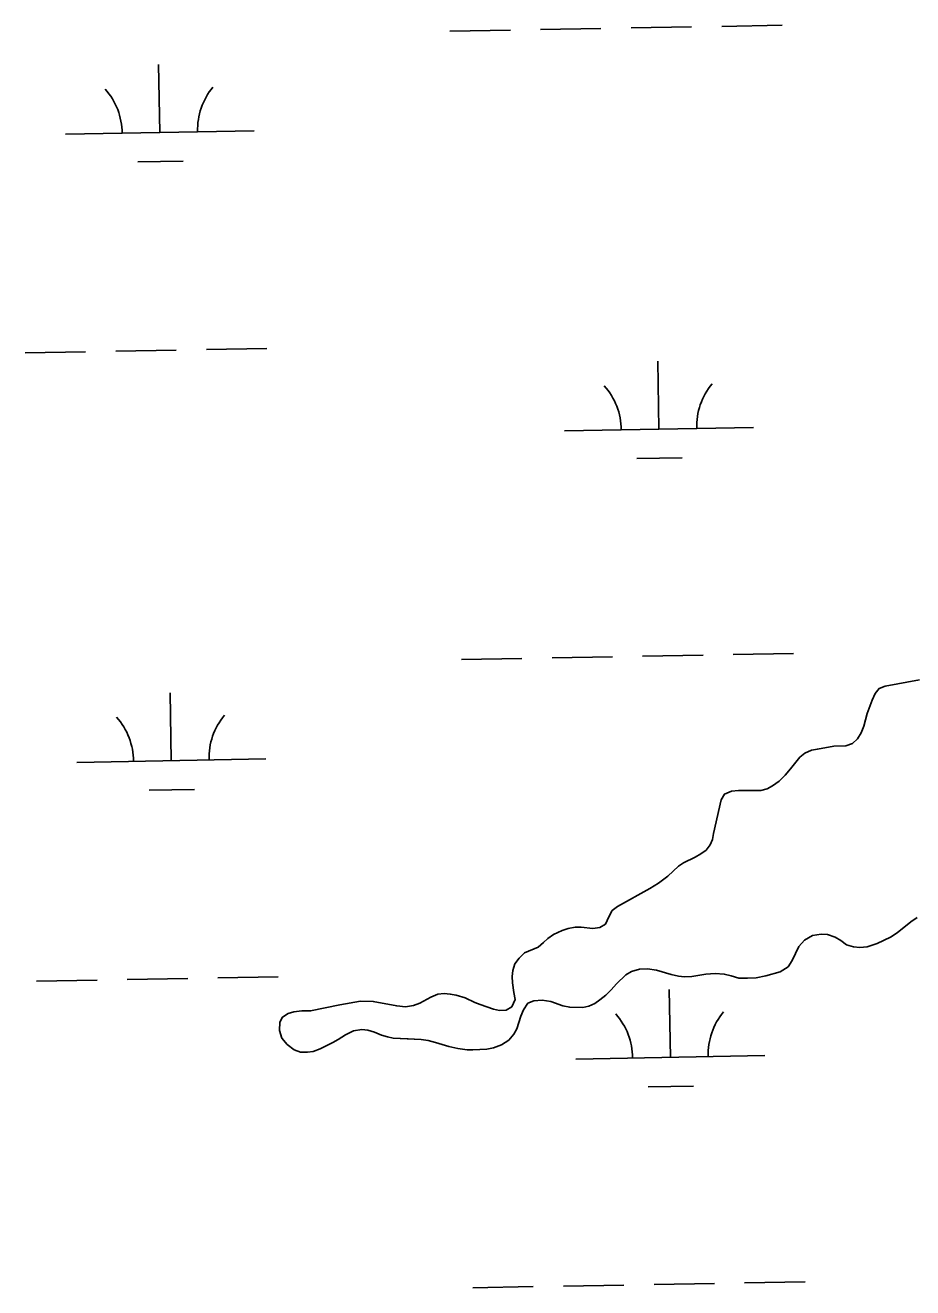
# Model space of a CAD drawing. Extents: x 3957609 to 3995875, y 234277 to 260273.
# Drawn here: x 3976457 to 3976927, y 246528 to 247196 of the extents above; entities that cross this region are included whole.
import ezdxf

# ---------------------------------------------------------------- set-up
doc = ezdxf.new("R2010")
doc.units = 0
doc.layers.add('V-TOPO-SHOR', color=7, linetype='Continuous')
doc.layers.add('V-WETL-SWMP', color=7, linetype='Continuous')

msp = doc.modelspace()

# ---------------------------------------------------------------- linework, layer by layer
at = {"layer": 'V-TOPO-SHOR'}
for points in [[(3976931.025, 246849.576), (3976912.795, 246846.188), (3976909.668, 246844.912), (3976907.61, 246842.223), (3976906.004, 246838.75), (3976903.262, 246831.719), (3976901.531, 246824.907), (3976900.083, 246821.512), (3976898.171, 246818.198), (3976895.494, 246815.751), (3976892.059, 246814.635), (3976885.606, 246814.34), (3976876.959, 246812.835), (3976873.92, 246812.179), (3976870.404, 246810.678), (3976867.731, 246808.618), (3976862.746, 246802.398), (3976859.824, 246799.099), (3976856.67, 246795.881), (3976853.135, 246793.29), (3976850.319, 246791.857), (3976847.04, 246790.894), (3976835.231, 246790.911), (3976831.418, 246790.499), (3976827.746, 246788.92), (3976826.069, 246785.916), (3976824.582, 246779.72), (3976821.928, 246768.184), (3976821.336, 246764.93), (3976820.129, 246762.073), (3976818.069, 246759.384), (3976815.243, 246757.326), (3976812.187, 246755.585), (3976806.084, 246752.566), (3976803.342, 246750.895), (3976797.749, 246745.615), (3976792.799, 246741.804), (3976788.172, 246738.996), (3976771.098, 246729.532), (3976768.27, 246727.32), (3976766.515, 246724.082), (3976764.747, 246720.224), (3976761.692, 246718.325), (3976758.032, 246717.836), (3976751.829, 246718.624), (3976748.642, 246718.516), (3976744.9, 246717.793), (3976741.857, 246716.826)], [(3976844.513, 246691.718), (3976849.733, 246692.73), (3976857.223, 246694.874), (3976861.536, 246697.608), (3976863.602, 246700.917), (3976867.129, 246708.325), (3976870.131, 246711.7), (3976874.44, 246714.203), (3976878.956, 246714.914), (3976882.292, 246714.633), (3976886.313, 246713.253), (3976889.473, 246711.42), (3976892.469, 246709.124), (3976896.104, 246708.061), (3976899.52, 246707.854), (3976903.409, 246708.188), (3976908.64, 246709.82), (3976915.759, 246713.291), (3976919.287, 246715.571), (3976926.441, 246721.293), (3976929.818, 246723.73)], [(3976741.857, 246716.826), (3976737.165, 246714.641), (3976734.261, 246712.587), (3976731.973, 246710.367), (3976729.065, 246707.999), (3976721.873, 246704.919), (3976718.958, 246702.165), (3976716.816, 246699.166), (3976715.602, 246695.687), (3976715.397, 246692.349), (3976715.427, 246689.008), (3976716.13, 246683.948), (3976716.855, 246680.286), (3976715.165, 246676.425), (3976712.11, 246674.529), (3976708.688, 246674.345), (3976705.36, 246675.17), (3976698.325, 246677.603), (3976695.466, 246678.731), (3976690.45, 246681.058), (3976685.654, 246682.526), (3976682.555, 246683.114), (3976679.375, 246683.473), (3976676.028, 246683.055), (3976672.198, 246681.478), (3976666.48, 246678.297), (3976663.044, 246677.105), (3976658.761, 246676.391), (3976654.184, 246676.845), (3976641.788, 246679.2), (3976634.951, 246679.301), (3976623.97, 246677.361), (3976608.54, 246674.244), (3976603.957, 246674.234), (3976599.675, 246673.675), (3976596.633, 246672.864), (3976593.731, 246670.963), (3976592.216, 246668.266), (3976592.072, 246663.763), (3976593.336, 246659.781), (3976596.238, 246656.398), (3976599.926, 246653.549), (3976603.175, 246652.415), (3976606.978, 246652.282), (3976610.015, 246652.703), (3976613.687, 246654.049), (3976620.417, 246657.447), (3976623.159, 246659.038), (3976627.081, 246661.622), (3976631.23, 246663.738), (3976635.746, 246664.373), (3976638.847, 246663.939), (3976642.404, 246662.876), (3976646.035, 246661.426), (3976649.283, 246660.447), (3976652.304, 246659.779), (3976660.224, 246659.355), (3976667.056, 246659.099), (3976670.777, 246658.501), (3976674.723, 246657.512), (3976681.765, 246655.39), (3976686.487, 246654.389), (3976691.527, 246653.617), (3976694.556, 246653.574), (3976701.866, 246653.932), (3976705.37, 246654.581), (3976709.666, 246656.228), (3976713.588, 246658.735), (3976716.275, 246661.881), (3976717.793, 246664.656), (3976719.833, 246671.385), (3976721.281, 246674.861), (3976723.66, 246678.244), (3976726.71, 246679.522), (3976731.144, 246679.923), (3976735.873, 246679.155), (3976742.211, 246676.964), (3976745.851, 246676.135), (3976752.687, 246676.036), (3976755.882, 246676.767), (3976759.165, 246678.117), (3976761.833, 246680.022), (3976764.901, 246682.619), (3976767.817, 246685.451), (3976770.502, 246688.519), (3976775.544, 246693.262), (3976778.447, 246695.163), (3976782.737, 246696.344), (3976786.935, 246696.516), (3976791.74, 246695.746), (3976799.553, 246693.459), (3976803.428, 246692.625), (3976806.607, 246692.191), (3976810.494, 246692.445), (3976817.893, 246693.735), (3976822.872, 246694.053), (3976827.605, 246693.749), (3976831.322, 246692.84), (3976835.342, 246691.54), (3976840.003, 246691.472), (3976844.513, 246691.718)]]:
    msp.add_lwpolyline(points, dxfattribs=at)
at = {"layer": 'V-WETL-SWMP'}
for p, q in [((3976826.357, 247195.492), (3976858.352, 247196.074)), ((3976682.381, 247192.874), (3976714.376, 247193.456)), ((3976730.373, 247193.747), (3976762.368, 247194.329)), ((3976778.365, 247194.62), (3976810.36, 247195.201)), ((3976528.737, 247139.33), (3976528.083, 247175.324)), ((3976478.746, 247138.421), (3976578.729, 247140.239)), ((3976517.02, 247123.684), (3976541.016, 247124.12)), ((3976457.44, 247022.583), (3976489.435, 247023.165)), ((3976505.432, 247023.455), (3976537.427, 247024.037)), ((3976553.424, 247024.328), (3976585.419, 247024.91)), ((3976793.073, 246982.248), (3976792.418, 247018.242)), ((3976743.081, 246981.339), (3976843.065, 246983.157)), ((3976781.355, 246966.601), (3976805.351, 246967.038)), ((3976736.421, 246861.127), (3976768.416, 246861.709)), ((3976784.413, 246862), (3976816.408, 246862.581)), ((3976832.406, 246862.872), (3976864.4, 246863.454)), ((3976688.429, 246860.254), (3976720.424, 246860.836)), ((3976534.785, 246806.71), (3976534.131, 246842.704)), ((3976484.794, 246805.801), (3976584.777, 246807.619)), ((3976523.068, 246791.064), (3976547.064, 246791.5)), ((3976463.488, 246689.963), (3976495.483, 246690.544)), ((3976511.48, 246690.835), (3976543.475, 246691.417)), ((3976559.472, 246691.708), (3976591.467, 246692.29)), ((3976799.121, 246649.628), (3976798.466, 246685.622)), ((3976749.129, 246648.719), (3976849.113, 246650.537)), ((3976787.403, 246633.981), (3976811.399, 246634.418)), ((3976694.477, 246527.634), (3976726.472, 246528.216)), ((3976742.469, 246528.507), (3976774.464, 246529.089)), ((3976790.462, 246529.38), (3976822.456, 246529.961)), ((3976838.454, 246530.252), (3976870.448, 246530.834))]:
    msp.add_line(p, q, dxfattribs=at)
for points in [[(3976931.024, 246849.575), (3976912.795, 246846.188), (3976909.669, 246844.912), (3976907.609, 246842.223), (3976906.005, 246838.75), (3976903.262, 246831.72), (3976901.531, 246824.908), (3976900.083, 246821.511), (3976898.171, 246818.198), (3976895.493, 246815.751), (3976892.059, 246814.635), (3976885.606, 246814.34), (3976876.96, 246812.834), (3976873.921, 246812.179), (3976870.403, 246810.677), (3976867.731, 246808.618), (3976862.746, 246802.397), (3976859.824, 246799.099), (3976856.669, 246795.881), (3976853.136, 246793.291), (3976850.318, 246791.856), (3976847.041, 246790.894), (3976835.232, 246790.91), (3976831.419, 246790.499), (3976827.745, 246788.921), (3976826.069, 246785.915), (3976821.927, 246768.184), (3976821.336, 246764.929), (3976820.129, 246762.072), (3976818.07, 246759.383), (3976815.243, 246757.326), (3976812.188, 246755.584), (3976806.084, 246752.565), (3976803.341, 246750.895), (3976797.748, 246745.616), (3976792.798, 246741.803), (3976788.173, 246738.995), (3976771.099, 246729.532), (3976768.27, 246727.32), (3976766.514, 246724.082), (3976764.748, 246720.223), (3976761.691, 246718.325), (3976758.032, 246717.835), (3976751.828, 246718.624), (3976748.641, 246718.515), (3976744.901, 246717.792), (3976741.857, 246716.827), (3976737.164, 246714.642), (3976734.26, 246712.586), (3976731.974, 246710.366), (3976729.065, 246708), (3976721.873, 246704.919), (3976718.958, 246702.165), (3976716.817, 246699.166), (3976715.601, 246695.687), (3976715.397, 246692.349), (3976715.427, 246689.008), (3976716.13, 246683.948), (3976716.854, 246680.286), (3976715.166, 246676.426), (3976712.109, 246674.528), (3976708.687, 246674.344), (3976705.359, 246675.17), (3976698.324, 246677.603), (3976695.466, 246678.732), (3976690.45, 246681.058), (3976685.654, 246682.526), (3976682.555, 246683.115)], [(3976682.555, 246683.115), (3976679.375, 246683.472), (3976676.028, 246683.054), (3976672.198, 246681.478), (3976666.48, 246678.298), (3976663.044, 246677.105), (3976658.761, 246676.39), (3976654.184, 246676.845), (3976641.787, 246679.201), (3976634.952, 246679.3), (3976623.969, 246677.362), (3976608.541, 246674.245), (3976603.957, 246674.234), (3976599.675, 246673.675), (3976596.634, 246672.864), (3976593.731, 246670.964), (3976592.216, 246668.267), (3976592.073, 246663.763), (3976593.336, 246659.782), (3976596.239, 246656.399), (3976599.927, 246653.549), (3976603.174, 246652.414), (3976606.978, 246652.281), (3976610.015, 246652.703), (3976613.686, 246654.048), (3976620.417, 246657.446), (3976623.159, 246659.038), (3976627.081, 246661.623), (3976631.23, 246663.738), (3976635.745, 246664.372), (3976638.846, 246663.938), (3976642.405, 246662.876), (3976646.035, 246661.425), (3976649.284, 246660.446), (3976652.304, 246659.78), (3976667.056, 246659.1), (3976670.777, 246658.502), (3976674.724, 246657.512), (3976681.764, 246655.39), (3976686.488, 246654.389), (3976691.527, 246653.617), (3976694.556, 246653.573), (3976701.865, 246653.933), (3976705.37, 246654.581), (3976709.667, 246656.228), (3976713.588, 246658.735), (3976716.276, 246661.881), (3976717.792, 246664.656), (3976719.832, 246671.386), (3976721.281, 246674.861), (3976723.661, 246678.245), (3976726.71, 246679.521), (3976731.144, 246679.923), (3976735.872, 246679.155), (3976742.211, 246676.965), (3976745.85, 246676.135), (3976752.686, 246676.036), (3976755.882, 246676.767), (3976759.165, 246678.118), (3976761.834, 246680.021), (3976764.901, 246682.618), (3976767.817, 246685.45), (3976770.503, 246688.519), (3976775.544, 246693.263), (3976778.447, 246695.163), (3976782.737, 246696.344), (3976786.935, 246696.516), (3976791.741, 246695.747), (3976799.554, 246693.458), (3976803.427, 246692.625), (3976806.606, 246692.19), (3976810.494, 246692.444), (3976817.894, 246693.735), (3976822.871, 246694.052), (3976827.605, 246693.75), (3976831.321, 246692.841), (3976835.343, 246691.54), (3976840.003, 246691.472), (3976844.513, 246691.717), (3976849.733, 246692.729), (3976857.222, 246694.873), (3976861.535, 246697.608), (3976863.603, 246700.918), (3976867.129, 246708.326), (3976870.131, 246711.701), (3976874.44, 246714.202), (3976878.957, 246714.913), (3976882.293, 246714.632), (3976886.313, 246713.252), (3976889.472, 246711.42), (3976892.469, 246709.123), (3976896.105, 246708.06), (3976899.52, 246707.855), (3976903.41, 246708.187), (3976908.639, 246709.82), (3976915.759, 246713.291), (3976919.288, 246715.57), (3976926.442, 246721.293), (3976929.818, 246723.731)]]:
    msp.add_lwpolyline(points, dxfattribs=at)
for centre, start, end in [((3976473.495, 247138.801), 0.269879, 41.813537), ((3976583.963, 247140.809), 140.269876, 181.813534), ((3976737.83, 246981.718), 0.269879, 41.813537), ((3976848.298, 246983.727), 140.269876, 181.813534), ((3976479.543, 246806.181), 0.269879, 41.813537), ((3976590.011, 246808.189), 140.269876, 181.813534), ((3976743.878, 246649.098), 0.269879, 41.813537), ((3976854.346, 246651.107), 140.269876, 181.813534)]:
    msp.add_arc(centre, 35.246, start, end, dxfattribs=at)

doc.saveas('drawing.dxf')
